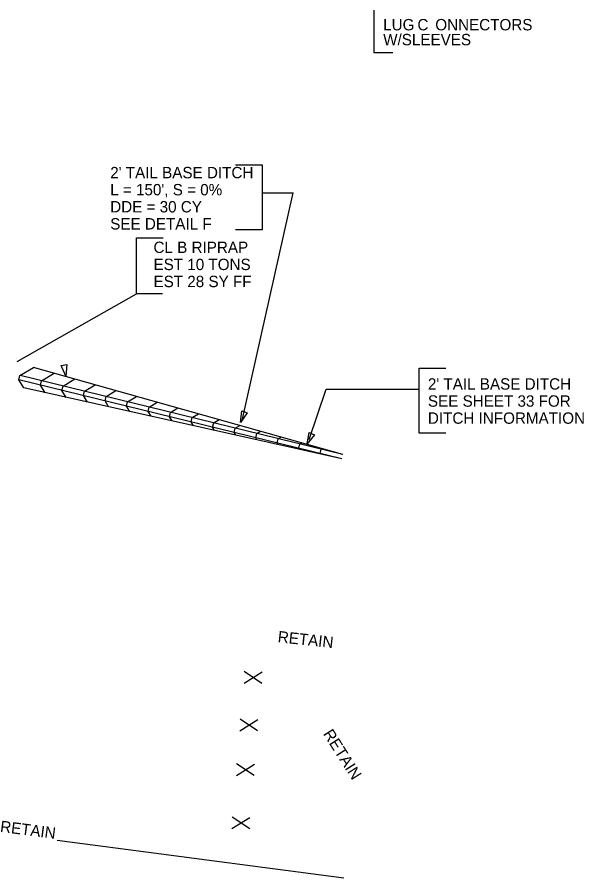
# Model space of a CAD drawing. Extents: x 2384780 to 2405432, y 547869 to 573706.
# Drawn here: x 2397782.7 to 2398031.8, y 552468.4 to 552846.5 of the extents above; entities that cross this region are included whole.
import ezdxf

# ---------------------------------------------------------------- set-up
doc = ezdxf.new("R2010")
doc.units = 0
for name, color, linetype in [('Old_Level_1', 7, 'Continuous'), ('Old_Level_18', 7, 'Continuous'), ('Old_Level_19', 7, 'Continuous'), ('Old_Level_5', 7, 'Continuous'), ('Old_Level_63', 7, 'Continuous')]:
    doc.layers.add(name, color=color, linetype=linetype)

msp = doc.modelspace()

# ---------------------------------------------------------------- linework, layer by layer
at = {"layer": 'Old_Level_1'}
for p, q in [((2397835.24, 552724.92), (2397835.24, 552749.59)), ((2397835.24, 552749.59), (2397846.92, 552749.59)), ((2397846.57, 552724.92), (2397835.24, 552724.92))]:
    msp.add_line(p, q, dxfattribs=at)
for points in [[(2397878.73, 552781.66), (2397890.41, 552781.66), (2397890.41, 552753.09), (2397878.73, 552753.09)], [(2397971.16, 552663.73), (2397959.48, 552663.73), (2397959.48, 552692.3), (2397971.16, 552692.3)]]:
    msp.add_lwpolyline(points, dxfattribs=at)
at = {"layer": 'Old_Level_18'}
for p, q in [((2397925.91, 552654.44), (2397789.86, 552692.65)), ((2397925.91, 552654.44), (2397783.97, 552689.11)), ((2397925.43, 552652.5), (2397783.5, 552687.17)), ((2397925.43, 552652.5), (2397785.66, 552683.62))]:
    msp.add_line(p, q, dxfattribs=at)
for points in [[(2397785.66, 552683.62), (2397783.5, 552687.17), (2397783.5, 552687.17), (2397783.5, 552687.17), (2397783.96, 552689.07), (2397789.86, 552692.65)], [(2397794.98, 552681.54), (2397792.96, 552684.86), (2397792.96, 552684.86), (2397792.96, 552684.86), (2397793.43, 552686.76), (2397798.94, 552690.1)], [(2397925.43, 552652.5), (2397783.5, 552687.17)], [(2397804.29, 552679.47), (2397802.42, 552682.55), (2397802.42, 552682.55), (2397802.42, 552682.55), (2397802.89, 552684.44), (2397808.01, 552687.55)], [(2397813.61, 552677.39), (2397811.89, 552680.24), (2397811.89, 552680.24), (2397811.89, 552680.24), (2397812.35, 552682.13), (2397817.08, 552685.01)], [(2397822.93, 552675.32), (2397821.35, 552677.93), (2397821.35, 552677.93), (2397821.35, 552677.93), (2397821.81, 552679.82), (2397826.16, 552682.46)], [(2397832.25, 552673.25), (2397830.81, 552675.61), (2397830.81, 552675.61), (2397830.81, 552675.61), (2397831.27, 552677.51), (2397835.23, 552679.91)], [(2397841.57, 552671.17), (2397840.27, 552673.3), (2397840.27, 552673.3), (2397840.27, 552673.3), (2397840.74, 552675.2), (2397844.3, 552677.36)], [(2397850.89, 552669.1), (2397849.74, 552670.99), (2397849.74, 552670.99), (2397849.74, 552670.99), (2397850.2, 552672.89), (2397853.37, 552674.81)], [(2397860.2, 552667.02), (2397859.2, 552668.68), (2397859.2, 552668.68), (2397859.2, 552668.68), (2397859.66, 552670.57), (2397862.45, 552672.27)], [(2397869.52, 552664.95), (2397868.66, 552666.37), (2397868.66, 552666.37), (2397868.66, 552666.37), (2397869.12, 552668.26), (2397871.52, 552669.72)], [(2397878.84, 552662.87), (2397878.12, 552664.06), (2397878.12, 552664.06), (2397878.12, 552664.06), (2397878.58, 552665.95), (2397880.59, 552667.17)], [(2397888.16, 552660.8), (2397887.58, 552661.74), (2397887.58, 552661.74), (2397887.58, 552661.74), (2397888.05, 552663.64), (2397889.66, 552664.62)], [(2397897.48, 552658.72), (2397897.05, 552659.43), (2397897.05, 552659.43), (2397897.05, 552659.43), (2397897.51, 552661.33), (2397898.74, 552662.07)], [(2397906.8, 552656.65), (2397906.51, 552657.12), (2397906.51, 552657.12), (2397906.51, 552657.12), (2397906.97, 552659.02), (2397907.81, 552659.52)], [(2397916.11, 552654.57), (2397915.97, 552654.81), (2397915.97, 552654.81), (2397915.97, 552654.81), (2397916.43, 552656.7), (2397916.88, 552656.98)]]:
    msp.add_lwpolyline(points, dxfattribs=at)
at = {"layer": 'Old_Level_19'}
msp.add_line((2397800.37, 552484.93), (2397926.32, 552468.4), dxfattribs=at)
at = {"layer": 'Old_Level_5'}
for p, q in [((2397939.47, 552862.3), (2397939.47, 552830.85)), ((2397947.84, 552830.85), (2397939.47, 552830.85)), ((2397881.57, 552669.34), (2397904.09, 552769.28)), ((2397890.41, 552769.28), (2397904.09, 552769.28)), ((2397782.76, 552695.18), (2397835.24, 552724.92)), ((2397911.13, 552661.02), (2397918.53, 552683.06)), ((2397918.53, 552683.06), (2397959.48, 552683.06))]:
    msp.add_line(p, q, dxfattribs=at)
for points in [[(2397804.53, 552693.96), (2397804.14, 552688.82), (2397802.06, 552693.54)], [(2397883.88, 552672.75), (2397880.97, 552668.49), (2397881.53, 552673.61)], [(2397913.43, 552662.99), (2397910.17, 552659), (2397911.17, 552664.06)]]:
    msp.add_lwpolyline(points, close=True, dxfattribs=at)
at = {"layer": 'Old_Level_63'}
for p, q in [((2397882.5, 552553.94), (2397890.39, 552558.84)), ((2397890.31, 552553.82), (2397882.58, 552558.96)), ((2397880.61, 552533.02), (2397888.5, 552537.92)), ((2397888.43, 552532.9), (2397880.69, 552538.04)), ((2397879.11, 552513.41), (2397887, 552518.31)), ((2397886.92, 552513.28), (2397879.19, 552518.43)), ((2397877.13, 552490.03), (2397885.02, 552494.93)), ((2397884.94, 552489.91), (2397877.21, 552495.06))]:
    msp.add_line(p, q, dxfattribs=at)

# ---------------------------------------------------------------- texts
at = {"layer": 'Old_Level_1'}
for s, p in [('CL B RIPRAP', (2397842.66, 552742.9)), ('EST 10 TONS', (2397842.66, 552735.4)), ('EST 28 SY FF', (2397842.66, 552727.9))]:
    msp.add_text(s, height=5, dxfattribs=at).set_placement(p)
for rotation, p in [(353.9029, (2397897.12, 552571.91)), (302.4749, (2397917.04, 552531.66))]:
    msp.add_text('RETAIN', height=5, rotation=rotation, dxfattribs=at).set_placement(p)
at = {"layer": 'Old_Level_5'}
for s, rotation, p in [('LUG', 0.0044, (2397943.64, 552840.72)), (' C', 0.0044, (2397956.84, 552840.72)), ('ONNECTORS', 0.0044, (2397966.54, 552840.72)), ('W/SLEEVES', 0.0044, (2397943.64, 552834.17)), ('RETAIN', 352.7267, (2397775.03, 552488.58))]:
    msp.add_text(s, height=5, rotation=rotation, dxfattribs=at).set_placement(p)
for s, p in [("2' TAIL BASE DITCH", (2397823.63, 552775.73)), ("L = 150', S = 0%", (2397823.63, 552768.23)), ('DDE = 30 CY', (2397823.63, 552760.73)), ('SEE DETAIL F', (2397823.63, 552753.23)), ("2' TAIL BASE DITCH", (2397963.3, 552682.87)), ('SEE SHEET 33 FOR', (2397963.3, 552675.37)), ('DITCH INFORMATION', (2397963.3, 552667.87))]:
    msp.add_text(s, height=5, dxfattribs=at).set_placement(p)

doc.saveas('drawing.dxf')
